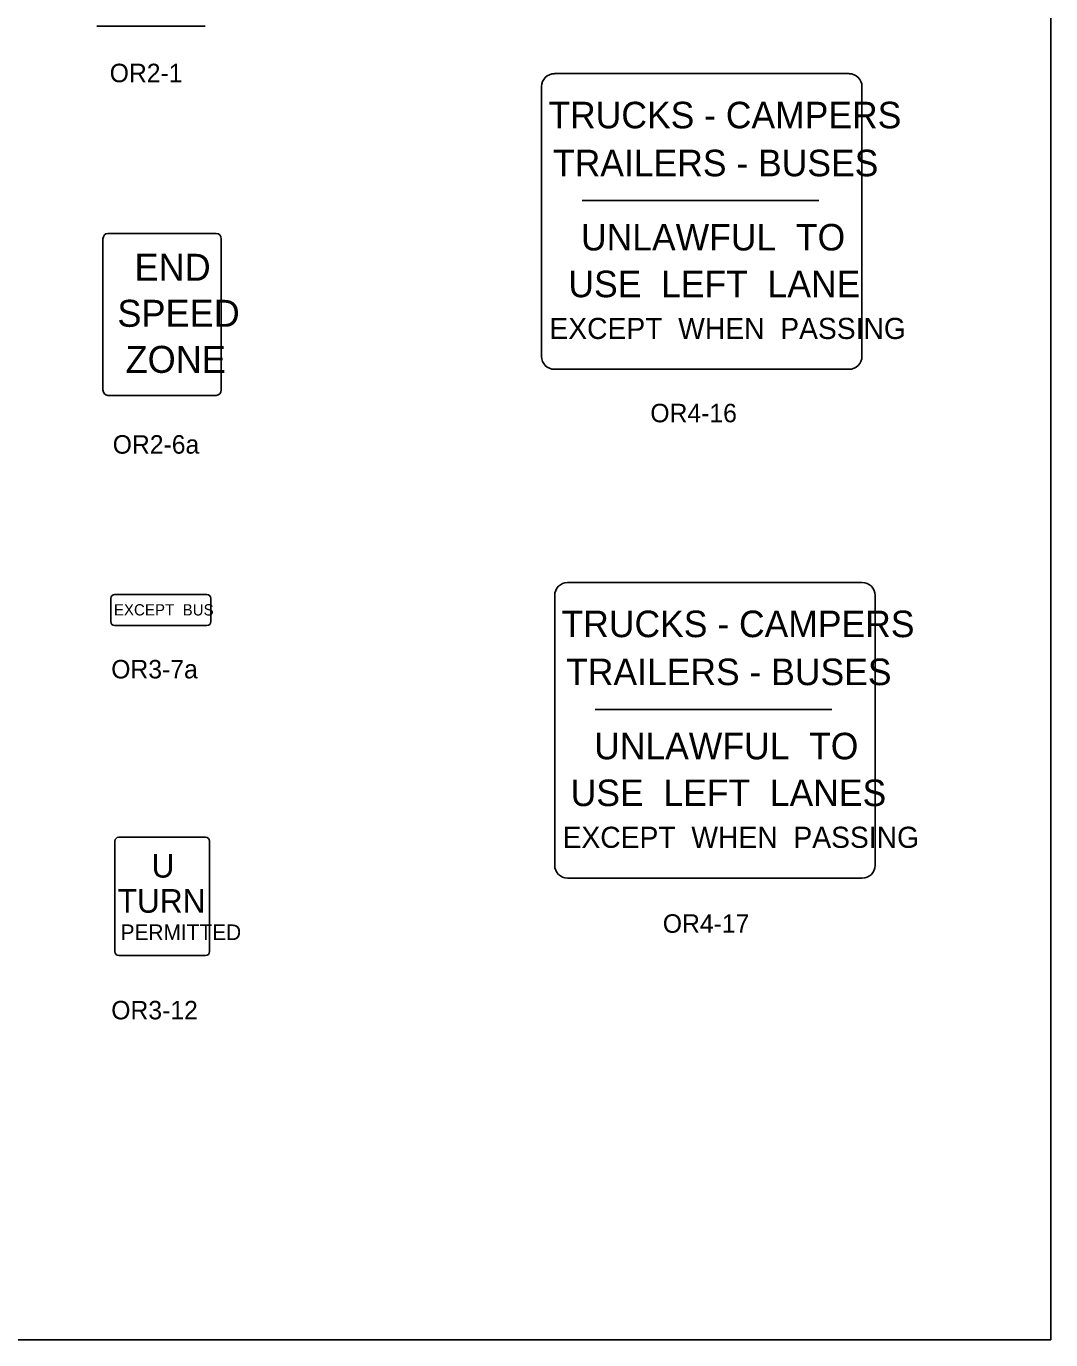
# Model space of a CAD drawing. Extents: x 42133 to 45533, y 41351 to 47951.
# Drawn here: x 43393 to 43808, y 44701 to 45234 of the extents above; entities that cross this region are included whole.
import ezdxf

# ---------------------------------------------------------------- set-up
doc = ezdxf.new("R2010")
doc.units = 0
doc.layers.add('P_ODOT_PLAN_Border', color=7, linetype='Continuous')
doc.layers.add('P_TRAF_SIGN_SignDetails', color=7, linetype='Continuous')

msp = doc.modelspace()

# ---------------------------------------------------------------- linework, layer by layer
at = {"layer": 'P_ODOT_PLAN_Border'}
msp.add_lwpolyline([(42208.34, 44701.35), (43808.34, 44701.35), (43808.34, 45701.35), (42208.34, 45701.35)], close=True, dxfattribs=at)
at = {"layer": 'P_TRAF_SIGN_SignDetails'}
for p, q in [((43465.29, 45234.1), (43421.32, 45234.1)), ((43726.52, 45214.88), (43606.98, 45214.88)), ((43601.75, 45209.64), (43601.75, 45100.21)), ((43731.75, 45100.21), (43731.75, 45209.64)), ((43618.2, 45163.37), (43714.19, 45163.37)), ((43423.83, 45147.9), (43423.83, 45086.6)), ((43425.83, 45150.1), (43469.8, 45150.1)), ((43471.79, 45147.9), (43471.79, 45086.61)), ((43606.98, 45094.97), (43726.52, 45094.97)), ((43425.83, 45084.4), (43469.8, 45084.4)), ((43731.86, 45008.48), (43612.32, 45008.48)), ((43426.98, 44992.61), (43426.98, 45002.04)), ((43428.56, 45003.61), (43466.01, 45003.61)), ((43467.58, 45002.04), (43467.58, 44992.61)), ((43607.09, 45003.25), (43607.09, 44893.81)), ((43737.09, 44893.81), (43737.09, 45003.25)), ((43466.01, 44991.04), (43428.56, 44991.04)), ((43623.54, 44956.97), (43719.53, 44956.97)), ((43428.68, 44858.81), (43428.68, 44903.59)), ((43430.28, 44905.19), (43465.46, 44905.19)), ((43467.06, 44903.59), (43467.06, 44858.81)), ((43612.32, 44888.58), (43731.86, 44888.58)), ((43465.46, 44857.21), (43430.28, 44857.21))]:
    msp.add_line(p, q, dxfattribs=at)
for centre, radius, start, end in [((43606.98, 45209.64), 5.23, 90, 180), ((43726.52, 45209.64), 5.23, 360, 90), ((43606.98, 45100.21), 5.23, 180, 270), ((43726.52, 45100.21), 5.23, 270, 0), ((43612.32, 45003.25), 5.23, 90, 180), ((43731.86, 45003.25), 5.23, 360, 90), ((43428.56, 45002.04), 1.57, 90, 180), ((43466.01, 45002.04), 1.57, 0, 90), ((43428.56, 44992.61), 1.57, 180, 270), ((43466.01, 44992.61), 1.57, 270, 360), ((43430.28, 44903.59), 1.6, 90, 180), ((43465.46, 44903.59), 1.6, 360, 90), ((43612.32, 44893.81), 5.23, 180, 270), ((43731.86, 44893.81), 5.23, 270, 0), ((43430.28, 44858.8), 1.6, 180, 270), ((43465.46, 44858.8), 1.6, 270, 360)]:
    msp.add_arc(centre, radius, start, end, dxfattribs=at)
for centre, major_axis, start_param, end_param in [((43425.83, 45147.9), (0, -2.2), 3.141593, 4.712389), ((43469.8, 45147.9), (0, 2.2), 4.712389, 6.283185), ((43425.83, 45086.6), (0, -2.2), 4.712389, 6.283185), ((43469.8, 45086.6), (0, 2.2), 3.141593, 4.712389)]:
    msp.add_ellipse(centre, major_axis=major_axis, ratio=0.909219, start_param=start_param, end_param=end_param, dxfattribs=at)

# ---------------------------------------------------------------- texts
for s, height, p in [('OR2-1', 7.5, (43426.56, 45211.41)), ('TRUCKS - CAMPERS', 10.7666, (43604.54, 45192.71)), ('TRAILERS - BUSES', 10.7666, (43606.4, 45173.26)), ('UNLAWFUL  TO', 10.7666, (43617.77, 45143.17)), ('END', 10.95, (43436.63, 45130.88)), ('USE  LEFT  LANE', 10.7666, (43612.66, 45124.2)), ('SPEED', 10.95, (43429.68, 45112.2)), ('EXCEPT  WHEN  PASSING', 8.5742, (43604.95, 45107.25)), ('ZONE', 10.95, (43433.01, 45093.52)), ('OR4-16', 7.5, (43645.89, 45073.48)), ('OR2-6a', 7.5, (43427.78, 45060.75)), ('EXCEPT  BUS', 4.5777, (43428.25, 44995.12)), ('TRUCKS - CAMPERS', 10.7666, (43609.88, 44986.32)), ('OR3-7a', 7.5, (43427.18, 44969.59)), ('TRAILERS - BUSES', 10.7666, (43611.74, 44966.86)), ('UNLAWFUL  TO', 10.7666, (43623.11, 44936.77)), ('USE  LEFT  LANES', 10.7666, (43613.58, 44917.8)), ('EXCEPT  WHEN  PASSING', 8.5742, (43610.29, 44900.86)), ('U', 9.59, (43443.57, 44888.81)), ('TURN', 9.591, (43429.81, 44874.54)), ('OR4-17', 7.5, (43650.96, 44866.42)), ('PERMITTED', 6.33, (43430.99, 44863.47)), ('OR3-12', 7.5, (43427.19, 44831.29))]:
    msp.add_text(s, height=height, dxfattribs=at).set_placement(p)

doc.saveas('drawing.dxf')
